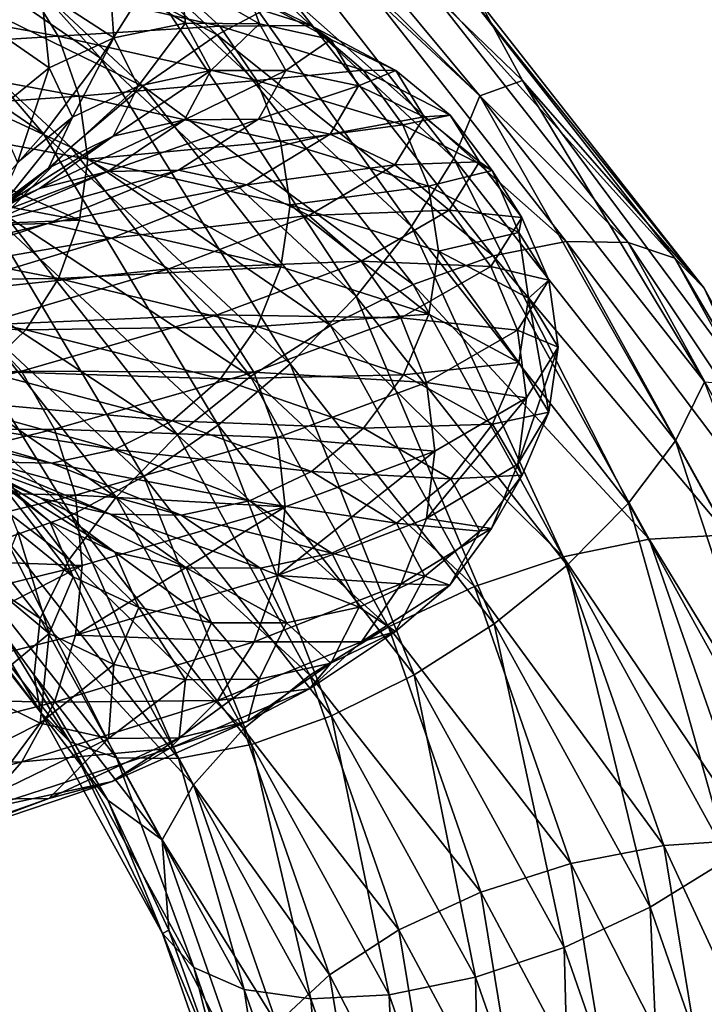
# Model space of a CAD drawing. Header units: metres. Extents: x -80 to 80, y -455 to 95.
# Tile 313 of 656: x 14 to 20, y -190 to -181. Entities that reach past the tile are written whole.
import ezdxf

# ---------------------------------------------------------------- set-up
doc = ezdxf.new("R2010")
doc.units = ezdxf.units.M
doc.layers.add('solid_501010_k_01_01', color=7, linetype='CONTINUOUS')
doc.layers.add('solid_501010_k_01_02', color=7, linetype='CONTINUOUS')

msp = doc.modelspace()

# ---------------------------------------------------------------- linework, layer by layer
at = {"layer": 'solid_501010_k_01_01'}
msp.add_3dface([(20.296017, -183.24472, 625.60498), (20.6991, -184.110626, 626.072205), (21.822929, -186.01799, 624.003845)], dxfattribs=at)
at = {"layer": 'solid_501010_k_01_02'}
for points in [[(12.321862, -179.407349, 632.109253), (14.934543, -181.202026, 631.07312), (12.675396, -178.673996, 631.88446)], [(14.934543, -181.202026, 631.07312), (15.363039, -180.520157, 630.818604), (12.675396, -178.673996, 631.88446)], [(15.889753, -179.283676, 629.815796), (18.304247, -181.535141, 628.51593), (16.193804, -178.99823, 629.023865)], [(18.304247, -181.535141, 628.51593), (18.681108, -181.399338, 627.637573), (16.193804, -178.99823, 629.023865)], [(18.302513, -180.703247, 627.072327), (16.193804, -178.99823, 629.023865), (18.681108, -181.399338, 627.637573)], [(13.864308, -179.028244, 624.993958), (15.971029, -180.992722, 623.859802), (13.290798, -179.565765, 624.684937)], [(16.612659, -180.650772, 624.289551), (15.971029, -180.992722, 623.859802), (13.864308, -179.028244, 624.993958)], [(15.687745, -179.868042, 630.391174), (18.071543, -182.090881, 629.107849), (15.889753, -179.283676, 629.815796)], [(18.071543, -182.090881, 629.107849), (18.304247, -181.535141, 628.51593), (15.889753, -179.283676, 629.815796)], [(11.903282, -180.140244, 632.14093), (14.427208, -181.873947, 631.139954), (12.321862, -179.407349, 632.109253)], [(14.427208, -181.873947, 631.139954), (14.934543, -181.202026, 631.07312), (12.321862, -179.407349, 632.109253)], [(13.290798, -179.565765, 624.684937), (15.310373, -181.448975, 623.597656), (12.73417, -180.188629, 624.560181)], [(15.971029, -180.992722, 623.859802), (15.310373, -181.448975, 623.597656), (13.290798, -179.565765, 624.684937)], [(15.363039, -180.520157, 630.818604), (17.697496, -182.696976, 629.561768), (15.687745, -179.868042, 630.391174)], [(17.697496, -182.696976, 629.561768), (18.071543, -182.090881, 629.107849), (15.687745, -179.868042, 630.391174)], [(13.87058, -182.496811, 631.015259), (14.427208, -181.873947, 631.139954), (11.903282, -180.140244, 632.14093)], [(12.73417, -180.188629, 624.560181), (14.669164, -181.992966, 623.518494), (12.226836, -180.86055, 624.627075)], [(15.310373, -181.448975, 623.597656), (14.669164, -181.992966, 623.518494), (12.73417, -180.188629, 624.560181)], [(17.692675, -180.381592, 625.543762), (19.619755, -182.838394, 624.125305), (17.197901, -180.443024, 624.862)], [(20.036146, -182.978989, 624.846558), (19.619755, -182.838394, 624.125305), (17.692675, -180.381592, 625.543762)], [(18.068167, -180.470062, 626.295105), (20.036146, -182.978989, 624.846558), (17.692675, -180.381592, 625.543762)], [(14.40654, -180.599686, 1136.702271), (15.053284, -181.019516, 1139.234009), (15.014879, -180.477463, 1136.481201)], [(15.014879, -180.477463, 1136.481201), (15.688931, -180.889053, 1139.118652), (15.642618, -180.489609, 1136.261108)], [(15.053284, -181.019516, 1139.234009), (15.688931, -180.889053, 1139.118652), (15.014879, -180.477463, 1136.481201)], [(17.197901, -180.443024, 624.862), (19.071091, -182.831116, 623.483215), (16.612659, -180.650772, 624.289551)], [(19.619755, -182.838394, 624.125305), (19.071091, -182.831116, 623.483215), (17.197901, -180.443024, 624.862)], [(20.296017, -183.24472, 625.60498), (20.036146, -182.978989, 624.846558), (18.068167, -180.470062, 626.295105)], [(18.302513, -180.703247, 627.072327), (20.296017, -183.24472, 625.60498), (18.068167, -180.470062, 626.295105)], [(14.265342, -180.5242, 1130.283813), (14.558215, -181.003967, 1130.076294), (12.37498, -180.604218, 1127.759888)], [(15.565687, -180.520126, 1133.099121), (15.994664, -180.915848, 1132.883423), (14.265342, -180.5242, 1130.283813)], [(14.265342, -180.5242, 1130.283813), (15.994664, -180.915848, 1132.883423), (14.558215, -181.003967, 1130.076294)], [(14.934543, -181.202026, 631.07312), (17.203888, -183.31813, 629.851379), (15.363039, -180.520157, 630.818604)], [(17.203888, -183.31813, 629.851379), (17.697496, -182.696976, 629.561768), (15.363039, -180.520157, 630.818604)], [(15.565687, -180.520126, 1133.099121), (16.802895, -180.911972, 1135.877319), (15.994664, -180.915848, 1132.883423)], [(16.251377, -180.634888, 1136.05542), (16.802895, -180.911972, 1135.877319), (15.565687, -180.520126, 1133.099121)], [(15.642618, -180.489609, 1136.261108), (16.344852, -180.894485, 1139.007446), (16.251377, -180.634888, 1136.05542)], [(15.688931, -180.889053, 1139.118652), (16.344852, -180.894485, 1139.007446), (15.642618, -180.489609, 1136.261108)], [(12.37498, -180.604218, 1127.759888), (14.558215, -181.003967, 1130.076294), (12.534188, -181.133591, 1127.610962)], [(13.855855, -180.857285, 1136.910767), (14.477878, -181.286285, 1139.346191), (14.40654, -180.599686, 1136.702271)], [(14.477878, -181.286285, 1139.346191), (15.053284, -181.019516, 1139.234009), (14.40654, -180.599686, 1136.702271)], [(16.612659, -180.650772, 624.289551), (18.422104, -182.957596, 622.957703), (15.971029, -180.992722, 623.859802)], [(16.251377, -180.634888, 1136.05542), (16.98094, -181.035248, 1138.907104), (16.802895, -180.911972, 1135.877319)], [(16.344852, -180.894485, 1139.007446), (16.98094, -181.035248, 1138.907104), (16.251377, -180.634888, 1136.05542)], [(19.071091, -182.831116, 623.483215), (18.422104, -182.957596, 622.957703), (16.612659, -180.650772, 624.289551)], [(18.302513, -180.703247, 627.072327), (18.681108, -181.399338, 627.637573), (20.296017, -183.24472, 625.60498)], [(14.669164, -181.992966, 623.518494), (14.084739, -182.593002, 623.626831), (12.226836, -180.86055, 624.627075)], [(13.995153, -181.677841, 1139.448853), (14.477878, -181.286285, 1139.346191), (13.855855, -180.857285, 1136.910767)], [(15.994664, -180.915848, 1132.883423), (16.323042, -181.398483, 1132.727661), (14.558215, -181.003967, 1130.076294)], [(15.053284, -181.019516, 1139.234009), (15.268878, -181.449951, 1141.837769), (15.688931, -180.889053, 1139.118652)], [(15.268878, -181.449951, 1141.837769), (15.91363, -181.311646, 1141.831421), (15.688931, -180.889053, 1139.118652)], [(15.688931, -180.889053, 1139.118652), (15.91363, -181.311646, 1141.831421), (16.344852, -180.894485, 1139.007446)], [(15.91363, -181.311646, 1141.831421), (16.578943, -181.310837, 1141.832397), (16.344852, -180.894485, 1139.007446)], [(16.802895, -180.911972, 1135.877319), (17.265968, -181.308441, 1135.73645), (15.994664, -180.915848, 1132.883423)], [(15.994664, -180.915848, 1132.883423), (17.265968, -181.308441, 1135.73645), (16.323042, -181.398483, 1132.727661)], [(16.344852, -180.894485, 1139.007446), (16.578943, -181.310837, 1141.832397), (16.98094, -181.035248, 1138.907104)], [(16.802895, -180.911972, 1135.877319), (17.557217, -181.310547, 1138.824097), (17.265968, -181.308441, 1135.73645)], [(16.98094, -181.035248, 1138.907104), (17.557217, -181.310547, 1138.824097), (16.802895, -180.911972, 1135.877319)], [(14.558215, -181.003967, 1130.076294), (14.745511, -181.537689, 1129.955688), (12.534188, -181.133591, 1127.610962)], [(14.558215, -181.003967, 1130.076294), (16.323042, -181.398483, 1132.727661), (14.745511, -181.537689, 1129.955688)], [(15.971029, -180.992722, 623.859802), (17.710588, -183.210449, 622.579407), (15.310373, -181.448975, 623.597656)], [(18.422104, -182.957596, 622.957703), (17.710588, -183.210449, 622.579407), (15.971029, -180.992722, 623.859802)], [(14.477878, -181.286285, 1139.346191), (14.685231, -181.725586, 1141.851074), (15.053284, -181.019516, 1139.234009)], [(14.685231, -181.725586, 1141.851074), (15.268878, -181.449951, 1141.837769), (15.053284, -181.019516, 1139.234009)], [(16.578943, -181.310837, 1141.832397), (17.224144, -181.44754, 1141.840454), (16.98094, -181.035248, 1138.907104)], [(16.98094, -181.035248, 1138.907104), (17.224144, -181.44754, 1141.840454), (17.557217, -181.310547, 1138.824097)], [(12.534188, -181.133591, 1127.610962), (14.745511, -181.537689, 1129.955688), (12.600141, -181.686264, 1127.587524)], [(14.427208, -181.873947, 631.139954), (16.619463, -183.918182, 629.959717), (14.934543, -181.202026, 631.07312)], [(16.619463, -183.918182, 629.959717), (17.203888, -183.31813, 629.851379), (14.934543, -181.202026, 631.07312)], [(13.995153, -181.677841, 1139.448853), (14.195594, -182.126404, 1141.870361), (14.477878, -181.286285, 1139.346191)], [(14.195594, -182.126404, 1141.870361), (14.685231, -181.725586, 1141.851074), (14.477878, -181.286285, 1139.346191)], [(15.045817, -181.895248, 1144.440186), (15.68115, -181.74971, 1144.542847), (15.91363, -181.311646, 1141.831421)], [(15.268878, -181.449951, 1141.837769), (15.045817, -181.895248, 1144.440186), (15.91363, -181.311646, 1141.831421)], [(15.68115, -181.74971, 1144.542847), (16.336744, -181.743286, 1144.655884), (16.578943, -181.310837, 1141.832397)], [(15.91363, -181.311646, 1141.831421), (15.68115, -181.74971, 1144.542847), (16.578943, -181.310837, 1141.832397)], [(17.265968, -181.308441, 1135.73645), (17.620445, -181.794617, 1135.637695), (16.323042, -181.398483, 1132.727661)], [(16.578943, -181.310837, 1141.832397), (16.336744, -181.743286, 1144.655884), (17.224144, -181.44754, 1141.840454)], [(17.224144, -181.44754, 1141.840454), (17.808672, -181.721603, 1141.855469), (17.557217, -181.310547, 1138.824097)], [(17.265968, -181.308441, 1135.73645), (18.041077, -181.708298, 1138.762817), (17.620445, -181.794617, 1135.637695)], [(17.557217, -181.310547, 1138.824097), (18.041077, -181.708298, 1138.762817), (17.265968, -181.308441, 1135.73645)], [(17.557217, -181.310547, 1138.824097), (17.808672, -181.721603, 1141.855469), (18.041077, -181.708298, 1138.762817)], [(15.310373, -181.448975, 623.597656), (16.977974, -183.574966, 622.370239), (14.669164, -181.992966, 623.518494)], [(16.323042, -181.398483, 1132.727661), (16.533043, -181.937424, 1132.639526), (14.745511, -181.537689, 1129.955688)], [(17.710588, -183.210449, 622.579407), (16.977974, -183.574966, 622.370239), (15.310373, -181.448975, 623.597656)], [(16.323042, -181.398483, 1132.727661), (17.620445, -181.794617, 1135.637695), (16.533043, -181.937424, 1132.639526)], [(16.336744, -181.743286, 1144.655884), (16.972519, -181.876587, 1144.772461), (17.224144, -181.44754, 1141.840454)], [(17.224144, -181.44754, 1141.840454), (16.972519, -181.876587, 1144.772461), (17.808672, -181.721603, 1141.855469)], [(18.304247, -181.535141, 628.51593), (20.297937, -184.076859, 627.048462), (18.681108, -181.399338, 627.637573)], [(20.297937, -184.076859, 627.048462), (20.6991, -184.110626, 626.072205), (18.681108, -181.399338, 627.637573)], [(20.296017, -183.24472, 625.60498), (18.681108, -181.399338, 627.637573), (20.6991, -184.110626, 626.072205)], [(14.470696, -182.179169, 1144.354492), (15.045817, -181.895248, 1144.440186), (15.268878, -181.449951, 1141.837769)], [(14.685231, -181.725586, 1141.851074), (14.470696, -182.179169, 1144.354492), (15.268878, -181.449951, 1141.837769)], [(18.071543, -182.090881, 629.107849), (20.039888, -184.600281, 627.659058), (18.304247, -181.535141, 628.51593)], [(20.039888, -184.600281, 627.659058), (20.297937, -184.076859, 627.048462), (18.304247, -181.535141, 628.51593)], [(14.745511, -181.537689, 1129.955688), (14.822438, -182.097076, 1129.946411), (12.600141, -181.686264, 1127.587524)], [(14.745511, -181.537689, 1129.955688), (16.533043, -181.937424, 1132.639526), (14.822438, -182.097076, 1129.946411)], [(12.600141, -181.686264, 1127.587524), (14.746924, -182.640656, 1130.011841), (12.535389, -182.222824, 1127.669312)], [(12.600141, -181.686264, 1127.587524), (14.822438, -182.097076, 1129.946411), (14.746924, -182.640656, 1130.011841)], [(18.041077, -181.708298, 1138.762817), (18.411469, -182.198593, 1138.724609), (17.620445, -181.794617, 1135.637695)], [(17.808672, -181.721603, 1141.855469), (18.299463, -182.12114, 1141.875977), (18.041077, -181.708298, 1138.762817)], [(18.041077, -181.708298, 1138.762817), (18.299463, -182.12114, 1141.875977), (18.411469, -182.198593, 1138.724609)], [(13.988213, -182.588791, 1144.290283), (14.470696, -182.179169, 1144.354492), (14.685231, -181.725586, 1141.851074)], [(14.195594, -182.126404, 1141.870361), (13.988213, -182.588791, 1144.290283), (14.685231, -181.725586, 1141.851074)], [(14.39164, -182.35881, 1146.967163), (14.99935, -182.206863, 1147.175659), (15.68115, -181.74971, 1144.542847)], [(15.045817, -181.895248, 1144.440186), (14.39164, -182.35881, 1146.967163), (15.68115, -181.74971, 1144.542847)], [(14.99935, -182.206863, 1147.175659), (15.626439, -182.195648, 1147.397705), (16.336744, -181.743286, 1144.655884)], [(15.68115, -181.74971, 1144.542847), (14.99935, -182.206863, 1147.175659), (16.336744, -181.743286, 1144.655884)], [(16.336744, -181.743286, 1144.655884), (15.626439, -182.195648, 1147.397705), (16.972519, -181.876587, 1144.772461)], [(17.620445, -181.794617, 1135.637695), (17.847137, -182.339523, 1135.585571), (16.533043, -181.937424, 1132.639526)], [(16.972519, -181.876587, 1144.772461), (17.548508, -182.149948, 1144.885376), (17.808672, -181.721603, 1141.855469)], [(17.808672, -181.721603, 1141.855469), (17.548508, -182.149948, 1144.885376), (18.299463, -182.12114, 1141.875977)], [(17.620445, -181.794617, 1135.637695), (18.411469, -182.198593, 1138.724609), (17.847137, -182.339523, 1135.585571)], [(13.87058, -182.496811, 631.015259), (15.978253, -184.462158, 629.880554), (14.427208, -181.873947, 631.139954)], [(15.978253, -184.462158, 629.880554), (16.619463, -183.918182, 629.959717), (14.427208, -181.873947, 631.139954)], [(15.626439, -182.195648, 1147.397705), (16.23457, -182.326233, 1147.619507), (16.972519, -181.876587, 1144.772461)], [(16.972519, -181.876587, 1144.772461), (16.23457, -182.326233, 1147.619507), (17.548508, -182.149948, 1144.885376)], [(13.841525, -182.650223, 1146.785278), (14.39164, -182.35881, 1146.967163), (15.045817, -181.895248, 1144.440186)], [(14.470696, -182.179169, 1144.354492), (13.841525, -182.650223, 1146.785278), (15.045817, -181.895248, 1144.440186)], [(16.533043, -181.937424, 1132.639526), (16.617138, -182.50444, 1132.64563), (14.822438, -182.097076, 1129.946411)], [(16.533043, -181.937424, 1132.639526), (17.847137, -182.339523, 1135.585571), (16.617138, -182.50444, 1132.64563)], [(14.669164, -181.992966, 623.518494), (16.266924, -184.029907, 622.342407), (14.084739, -182.593002, 623.626831)], [(16.977974, -183.574966, 622.370239), (16.266924, -184.029907, 622.342407), (14.669164, -181.992966, 623.518494)], [(14.822438, -182.097076, 1129.946411), (16.534626, -183.056122, 1132.693604), (14.746924, -182.640656, 1130.011841)], [(14.822438, -182.097076, 1129.946411), (16.617138, -182.50444, 1132.64563), (16.534626, -183.056122, 1132.693604)], [(17.548508, -182.149948, 1144.885376), (18.032129, -182.551758, 1144.987793), (18.299463, -182.12114, 1141.875977)], [(17.697496, -182.696976, 629.561768), (19.625101, -185.154449, 628.143005), (18.071543, -182.090881, 629.107849)], [(18.299463, -182.12114, 1141.875977), (18.032129, -182.551758, 1144.987793), (18.675159, -182.616028, 1141.900024)], [(19.625101, -185.154449, 628.143005), (20.039888, -184.600281, 627.659058), (18.071543, -182.090881, 629.107849)], [(18.299463, -182.12114, 1141.875977), (18.675159, -182.616028, 1141.900024), (18.411469, -182.198593, 1138.724609)], [(12.535389, -182.222824, 1127.669312), (14.746924, -182.640656, 1130.011841), (12.377242, -182.733261, 1127.874146)], [(13.32422, -182.843109, 1149.346924), (13.886855, -182.685745, 1149.655273), (14.99935, -182.206863, 1147.175659)], [(14.39164, -182.35881, 1146.967163), (13.32422, -182.843109, 1149.346924), (14.99935, -182.206863, 1147.175659)], [(13.380018, -183.067932, 1146.639893), (13.841525, -182.650223, 1146.785278), (14.470696, -182.179169, 1144.354492)], [(13.988213, -182.588791, 1144.290283), (13.380018, -183.067932, 1146.639893), (14.470696, -182.179169, 1144.354492)], [(13.886855, -182.685745, 1149.655273), (14.467434, -182.670624, 1149.979736), (15.626439, -182.195648, 1147.397705)], [(14.99935, -182.206863, 1147.175659), (13.886855, -182.685745, 1149.655273), (15.626439, -182.195648, 1147.397705)], [(15.626439, -182.195648, 1147.397705), (14.467434, -182.670624, 1149.979736), (16.23457, -182.326233, 1147.619507)], [(16.23457, -182.326233, 1147.619507), (16.785515, -182.599472, 1147.827515), (17.548508, -182.149948, 1144.885376)], [(17.548508, -182.149948, 1144.885376), (16.785515, -182.599472, 1147.827515), (18.032129, -182.551758, 1144.987793)], [(18.411469, -182.198593, 1138.724609), (18.648338, -182.750076, 1138.710693), (17.847137, -182.339523, 1135.585571)], [(18.411469, -182.198593, 1138.724609), (18.675159, -182.616028, 1141.900024), (18.648338, -182.750076, 1138.710693)], [(12.814906, -183.141052, 1149.074463), (13.32422, -182.843109, 1149.346924), (14.39164, -182.35881, 1146.967163)], [(13.841525, -182.650223, 1146.785278), (12.814906, -183.141052, 1149.074463), (14.39164, -182.35881, 1146.967163)], [(14.467434, -182.670624, 1149.979736), (15.030459, -182.799271, 1150.300781), (16.23457, -182.326233, 1147.619507)], [(16.23457, -182.326233, 1147.619507), (15.030459, -182.799271, 1150.300781), (16.785515, -182.599472, 1147.827515)], [(17.847137, -182.339523, 1135.585571), (17.934694, -182.914871, 1135.6073), (16.617138, -182.50444, 1132.64563)], [(17.847137, -182.339523, 1135.585571), (18.648338, -182.750076, 1138.710693), (17.934694, -182.914871, 1135.6073)], [(13.297071, -183.034317, 630.706177), (15.317597, -184.918427, 629.618408), (13.87058, -182.496811, 631.015259)], [(15.317597, -184.918427, 629.618408), (15.978253, -184.462158, 629.880554), (13.87058, -182.496811, 631.015259)], [(16.617138, -182.50444, 1132.64563), (17.848848, -183.475494, 1135.637451), (16.534626, -183.056122, 1132.693604)], [(16.617138, -182.50444, 1132.64563), (17.934694, -182.914871, 1135.6073), (17.848848, -183.475494, 1135.637451)], [(16.785515, -182.599472, 1147.827515), (17.24811, -183.003952, 1148.009399), (18.032129, -182.551758, 1144.987793)], [(18.032129, -182.551758, 1144.987793), (17.24811, -183.003952, 1148.009399), (18.402338, -183.051605, 1145.074097)], [(18.032129, -182.551758, 1144.987793), (18.402338, -183.051605, 1145.074097), (18.675159, -182.616028, 1141.900024)], [(12.376231, -183.187958, 1151.910889), (12.893654, -183.169907, 1152.328735), (14.467434, -182.670624, 1149.979736)], [(13.886855, -182.685745, 1149.655273), (12.376231, -183.187958, 1151.910889), (14.467434, -182.670624, 1149.979736)], [(14.746924, -182.640656, 1130.011841), (14.560876, -183.159515, 1130.186279), (12.377242, -182.733261, 1127.874146)], [(14.467434, -182.670624, 1149.979736), (12.893654, -183.169907, 1152.328735), (15.030459, -182.799271, 1150.300781)], [(14.084739, -182.593002, 623.626831), (15.618843, -184.548798, 622.49762), (13.591131, -183.214157, 623.916443)], [(16.266924, -184.029907, 622.342407), (15.618843, -184.548798, 622.49762), (14.084739, -182.593002, 623.626831)], [(14.746924, -182.640656, 1130.011841), (16.534626, -183.056122, 1132.693604), (14.560876, -183.159515, 1130.186279)], [(15.030459, -182.799271, 1150.300781), (15.540543, -183.072952, 1150.598145), (16.785515, -182.599472, 1147.827515)], [(16.785515, -182.599472, 1147.827515), (15.540543, -183.072952, 1150.598145), (17.24811, -183.003952, 1148.009399)], [(18.675159, -182.616028, 1141.900024), (18.402338, -183.051605, 1145.074097), (18.915421, -183.174515, 1141.925415)], [(18.675159, -182.616028, 1141.900024), (18.915421, -183.174515, 1141.925415), (18.648338, -182.750076, 1138.710693)], [(12.377242, -182.733261, 1127.874146), (14.560876, -183.159515, 1130.186279), (12.129202, -183.181244, 1128.176147)], [(17.203888, -183.31813, 629.851379), (19.07773, -185.707062, 628.472107), (17.697496, -182.696976, 629.561768)], [(19.07773, -185.707062, 628.472107), (19.625101, -185.154449, 628.143005), (17.697496, -182.696976, 629.561768)], [(18.648338, -182.750076, 1138.710693), (18.735987, -183.334366, 1138.748413), (17.934694, -182.914871, 1135.6073)], [(18.648338, -182.750076, 1138.710693), (18.915421, -183.174515, 1141.925415), (18.735987, -183.334366, 1138.748413)], [(12.893654, -183.169907, 1152.328735), (13.395433, -183.297379, 1152.739868), (15.030459, -182.799271, 1150.300781)], [(15.030459, -182.799271, 1150.300781), (13.395433, -183.297379, 1152.739868), (15.540543, -183.072952, 1150.598145)], [(19.071091, -182.831116, 623.483215), (20.50585, -185.437012, 621.978699), (18.422104, -182.957596, 622.957703)], [(21.095791, -185.519257, 622.577515), (20.50585, -185.437012, 621.978699), (19.071091, -182.831116, 623.483215)], [(19.619755, -182.838394, 624.125305), (21.095791, -185.519257, 622.577515), (19.071091, -182.831116, 623.483215)], [(21.543507, -185.716751, 623.26593), (21.095791, -185.519257, 622.577515), (19.619755, -182.838394, 624.125305)], [(20.036146, -182.978989, 624.846558), (21.543507, -185.716751, 623.26593), (19.619755, -182.838394, 624.125305)], [(17.934694, -182.914871, 1135.6073), (18.650126, -183.904373, 1138.760376), (17.848848, -183.475494, 1135.637451)], [(17.934694, -182.914871, 1135.6073), (18.735987, -183.334366, 1138.748413), (18.650126, -183.904373, 1138.760376)], [(15.540543, -183.072952, 1150.598145), (15.968826, -183.480408, 1150.854858), (17.24811, -183.003952, 1148.009399)], [(17.24811, -183.003952, 1148.009399), (15.968826, -183.480408, 1150.854858), (17.602221, -183.508987, 1148.156128)], [(17.24811, -183.003952, 1148.009399), (17.602221, -183.508987, 1148.156128), (18.402338, -183.051605, 1145.074097)], [(18.422104, -182.957596, 622.957703), (19.808039, -185.474808, 621.504395), (17.710588, -183.210449, 622.579407)], [(20.50585, -185.437012, 621.978699), (19.808039, -185.474808, 621.504395), (18.422104, -182.957596, 622.957703)], [(21.822929, -186.01799, 624.003845), (21.543507, -185.716751, 623.26593), (20.036146, -182.978989, 624.846558)], [(20.296017, -183.24472, 625.60498), (21.822929, -186.01799, 624.003845), (20.036146, -182.978989, 624.846558)], [(12.740076, -183.4552, 630.230835), (14.675967, -185.260376, 629.18866), (13.297071, -183.034317, 630.706177)], [(14.675967, -185.260376, 629.18866), (15.317597, -184.918427, 629.618408), (13.297071, -183.034317, 630.706177)], [(13.395433, -183.297379, 1152.739868), (13.850029, -183.572021, 1153.11853), (15.540543, -183.072952, 1150.598145)], [(15.540543, -183.072952, 1150.598145), (13.850029, -183.572021, 1153.11853), (15.968826, -183.480408, 1150.854858)], [(16.534626, -183.056122, 1132.693604), (16.326025, -183.584366, 1132.833374), (14.560876, -183.159515, 1130.186279)], [(16.534626, -183.056122, 1132.693604), (17.848848, -183.475494, 1135.637451), (16.326025, -183.584366, 1132.833374)], [(18.402338, -183.051605, 1145.074097), (17.602221, -183.508987, 1148.156128), (18.63909, -183.617325, 1145.138794)], [(18.402338, -183.051605, 1145.074097), (18.63909, -183.617325, 1145.138794), (18.915421, -183.174515, 1141.925415)], [(12.129202, -183.181244, 1128.176147), (14.269076, -183.616043, 1130.441528), (11.804747, -183.538254, 1128.55957)], [(14.560876, -183.159515, 1130.186279), (14.269076, -183.616043, 1130.441528), (12.129202, -183.181244, 1128.176147)], [(14.560876, -183.159515, 1130.186279), (16.326025, -183.584366, 1132.833374), (14.269076, -183.616043, 1130.441528)], [(18.915421, -183.174515, 1141.925415), (18.63909, -183.617325, 1145.138794), (18.999855, -183.767609, 1141.975098)], [(18.915421, -183.174515, 1141.925415), (18.999855, -183.767609, 1141.975098), (18.735987, -183.334366, 1138.748413)], [(13.591131, -183.214157, 623.916443), (15.071472, -185.10141, 622.826782), (13.217084, -183.820251, 624.370361)], [(15.618843, -184.548798, 622.49762), (15.071472, -185.10141, 622.826782), (13.591131, -183.214157, 623.916443)], [(17.710588, -183.210449, 622.579407), (19.042994, -185.630447, 621.18219), (16.977974, -183.574966, 622.370239)], [(19.808039, -185.474808, 621.504395), (19.042994, -185.630447, 621.18219), (17.710588, -183.210449, 622.579407)], [(16.619463, -183.918182, 629.959717), (18.429649, -186.225952, 628.627319), (17.203888, -183.31813, 629.851379)], [(18.429649, -186.225952, 628.627319), (19.07773, -185.707062, 628.472107), (17.203888, -183.31813, 629.851379)], [(18.735987, -183.334366, 1138.748413), (18.917234, -184.347656, 1141.973022), (18.650126, -183.904373, 1138.760376)], [(18.735987, -183.334366, 1138.748413), (18.999855, -183.767609, 1141.975098), (18.917234, -184.347656, 1141.973022)], [(14.090725, -185.468109, 628.616211), (14.675967, -185.260376, 629.18866), (12.740076, -183.4552, 630.230835)], [(14.269076, -183.616043, 1130.441528), (13.88738, -183.98114, 1130.764038), (11.804747, -183.538254, 1128.55957)], [(13.850029, -183.572021, 1153.11853), (14.231724, -183.982635, 1153.442993), (15.968826, -183.480408, 1150.854858)], [(15.968826, -183.480408, 1150.854858), (14.231724, -183.982635, 1153.442993), (16.296673, -183.990662, 1151.058228)], [(15.968826, -183.480408, 1150.854858), (16.296673, -183.990662, 1151.058228), (17.602221, -183.508987, 1148.156128)], [(17.602221, -183.508987, 1148.156128), (16.296673, -183.990662, 1151.058228), (17.82868, -184.08194, 1148.258789)], [(17.848848, -183.475494, 1135.637451), (17.623667, -184.013794, 1135.739136), (16.326025, -183.584366, 1132.833374)], [(17.602221, -183.508987, 1148.156128), (17.82868, -184.08194, 1148.258789), (18.63909, -183.617325, 1145.138794)], [(17.848848, -183.475494, 1135.637451), (18.650126, -183.904373, 1138.760376), (17.623667, -184.013794, 1135.739136)], [(13.850029, -183.572021, 1153.11853), (11.762053, -184.097107, 1155.316895), (14.231724, -183.982635, 1153.442993)], [(14.269076, -183.616043, 1130.441528), (15.998852, -184.050278, 1133.034912), (13.88738, -183.98114, 1130.764038)], [(16.326025, -183.584366, 1132.833374), (15.998852, -184.050278, 1133.034912), (14.269076, -183.616043, 1130.441528)], [(16.326025, -183.584366, 1132.833374), (17.623667, -184.013794, 1135.739136), (15.998852, -184.050278, 1133.034912)], [(16.977974, -183.574966, 622.370239), (18.255262, -185.894852, 621.030823), (16.266924, -184.029907, 622.342407)], [(19.042994, -185.630447, 621.18219), (18.255262, -185.894852, 621.030823), (16.977974, -183.574966, 622.370239)], [(18.63909, -183.617325, 1145.138794), (17.82868, -184.08194, 1148.258789), (18.718456, -184.219254, 1145.199219)], [(18.63909, -183.617325, 1145.138794), (18.718456, -184.219254, 1145.199219), (18.999855, -183.767609, 1141.975098)], [(18.999855, -183.767609, 1141.975098), (18.640875, -184.809311, 1145.18396), (18.917234, -184.347656, 1141.973022)], [(18.999855, -183.767609, 1141.975098), (18.718456, -184.219254, 1145.199219), (18.640875, -184.809311, 1145.18396)], [(13.217084, -183.820251, 624.370361), (14.656684, -185.655579, 623.31073), (12.984381, -184.376007, 624.96228)], [(15.071472, -185.10141, 622.826782), (14.656684, -185.655579, 623.31073), (13.217084, -183.820251, 624.370361)], [(11.762053, -184.097107, 1155.316895), (12.086205, -184.510941, 1155.700195), (14.231724, -183.982635, 1153.442993)], [(14.231724, -183.982635, 1153.442993), (12.086205, -184.510941, 1155.700195), (14.523908, -184.497986, 1153.697876)], [(13.88738, -183.98114, 1130.764038), (15.570884, -184.424133, 1133.287964), (13.432398, -184.226715, 1131.140015)], [(15.998852, -184.050278, 1133.034912), (15.570884, -184.424133, 1133.287964), (13.88738, -183.98114, 1130.764038)], [(14.231724, -183.982635, 1153.442993), (14.523908, -184.497986, 1153.697876), (16.296673, -183.990662, 1151.058228)], [(15.978253, -184.462158, 629.880554), (17.718599, -186.680893, 628.599548), (16.619463, -183.918182, 629.959717)], [(17.718599, -186.680893, 628.599548), (18.429649, -186.225952, 628.627319), (16.619463, -183.918182, 629.959717)], [(18.650126, -183.904373, 1138.760376), (18.414833, -184.453094, 1138.821777), (17.623667, -184.013794, 1135.739136)], [(18.650126, -183.904373, 1138.760376), (18.917234, -184.347656, 1141.973022), (18.414833, -184.453094, 1138.821777)], [(16.296673, -183.990662, 1151.058228), (14.523908, -184.497986, 1153.697876), (16.506336, -184.570663, 1151.196655)], [(15.998852, -184.050278, 1133.034912), (17.270489, -184.489624, 1135.881958), (15.570884, -184.424133, 1133.287964)], [(16.266924, -184.029907, 622.342407), (17.490719, -186.25264, 621.059143), (15.618843, -184.548798, 622.49762)], [(17.623667, -184.013794, 1135.739136), (17.270489, -184.489624, 1135.881958), (15.998852, -184.050278, 1133.034912)], [(18.255262, -185.894852, 621.030823), (17.490719, -186.25264, 621.059143), (16.266924, -184.029907, 622.342407)], [(16.296673, -183.990662, 1151.058228), (16.506336, -184.570663, 1151.196655), (17.82868, -184.08194, 1148.258789)], [(17.623667, -184.013794, 1135.739136), (18.414833, -184.453094, 1138.821777), (17.270489, -184.489624, 1135.881958)], [(17.82868, -184.08194, 1148.258789), (16.506336, -184.570663, 1151.196655), (17.902828, -184.691833, 1148.324585)], [(17.82868, -184.08194, 1148.258789), (17.902828, -184.691833, 1148.324585), (18.718456, -184.219254, 1145.199219)], [(20.039888, -184.600281, 627.659058), (21.547531, -187.338562, 626.078064), (20.297937, -184.076859, 627.048462)], [(13.432398, -184.226715, 1131.140015), (15.060746, -184.677307, 1133.581299), (12.929781, -184.341568, 1131.548706)], [(15.570884, -184.424133, 1133.287964), (15.060746, -184.677307, 1133.581299), (13.432398, -184.226715, 1131.140015)], [(18.718456, -184.219254, 1145.199219), (17.830387, -185.292221, 1148.301514), (18.640875, -184.809311, 1145.18396)], [(18.718456, -184.219254, 1145.199219), (17.902828, -184.691833, 1148.324585), (17.830387, -185.292221, 1148.301514)], [(14.4972, -184.79834, 1133.899292), (13.915682, -184.787186, 1134.22229), (12.411136, -184.325775, 1131.96521)], [(12.929781, -184.341568, 1131.548706), (14.4972, -184.79834, 1133.899292), (12.411136, -184.325775, 1131.96521)], [(14.412982, -185.113312, 1136.908691), (13.861465, -184.839035, 1137.092773), (12.840837, -184.368835, 1134.804199)], [(13.351745, -184.643906, 1134.53064), (14.412982, -185.113312, 1136.908691), (12.840837, -184.368835, 1134.804199)], [(15.060746, -184.677307, 1133.581299), (14.4972, -184.79834, 1133.899292), (12.929781, -184.341568, 1131.548706)], [(12.984381, -184.376007, 624.96228), (14.398634, -186.179001, 623.921326), (13.577977, -185.627487, 625.196472)], [(14.656684, -185.655579, 623.31073), (14.398634, -186.179001, 623.921326), (12.984381, -184.376007, 624.96228)], [(18.917234, -184.347656, 1141.973022), (18.678574, -184.906891, 1141.99292), (18.414833, -184.453094, 1138.821777)], [(18.917234, -184.347656, 1141.973022), (18.640875, -184.809311, 1145.18396), (18.678574, -184.906891, 1141.99292)], [(12.086205, -184.510941, 1155.700195), (12.334341, -185.031097, 1155.999756), (14.523908, -184.497986, 1153.697876)], [(14.523908, -184.497986, 1153.697876), (12.334341, -185.031097, 1155.999756), (14.710762, -185.084625, 1153.86853)], [(14.483739, -185.317657, 1139.52002), (13.999877, -184.919907, 1139.588623), (13.398392, -184.442841, 1137.240845)], [(13.861465, -184.839035, 1137.092773), (14.483739, -185.317657, 1139.52002), (13.398392, -184.442841, 1137.240845)], [(14.523908, -184.497986, 1153.697876), (14.710762, -185.084625, 1153.86853), (16.506336, -184.570663, 1151.196655)], [(15.570884, -184.424133, 1133.287964), (16.808504, -184.872604, 1136.058472), (15.060746, -184.677307, 1133.581299)], [(15.317597, -184.918427, 629.618408), (16.985985, -187.04541, 628.390381), (15.978253, -184.462158, 629.880554)], [(17.270489, -184.489624, 1135.881958), (16.808504, -184.872604, 1136.058472), (15.570884, -184.424133, 1133.287964)], [(16.985985, -187.04541, 628.390381), (17.718599, -186.680893, 628.599548), (15.978253, -184.462158, 629.880554)], [(17.270489, -184.489624, 1135.881958), (18.045801, -184.939102, 1138.9021), (16.808504, -184.872604, 1136.058472)], [(18.414833, -184.453094, 1138.821777), (18.045801, -184.939102, 1138.9021), (17.270489, -184.489624, 1135.881958)], [(18.414833, -184.453094, 1138.821777), (18.678574, -184.906891, 1141.99292), (18.045801, -184.939102, 1138.9021)], [(16.506336, -184.570663, 1151.196655), (14.710762, -185.084625, 1153.86853), (16.573725, -185.188477, 1151.269897)], [(15.618843, -184.548798, 622.49762), (16.793882, -186.682983, 621.265503), (15.071472, -185.10141, 622.826782)], [(17.490719, -186.25264, 621.059143), (16.793882, -186.682983, 621.265503), (15.618843, -184.548798, 622.49762)], [(16.506336, -184.570663, 1151.196655), (16.573725, -185.188477, 1151.269897), (17.902828, -184.691833, 1148.324585)], [(15.021742, -185.253952, 1136.699585), (14.412982, -185.113312, 1136.908691), (13.351745, -184.643906, 1134.53064)], [(13.915682, -184.787186, 1134.22229), (15.021742, -185.253952, 1136.699585), (13.351745, -184.643906, 1134.53064)], [(15.060746, -184.677307, 1133.581299), (16.25782, -185.133514, 1136.261108), (14.4972, -184.79834, 1133.899292)], [(16.808504, -184.872604, 1136.058472), (16.25782, -185.133514, 1136.261108), (15.060746, -184.677307, 1133.581299)], [(19.625101, -185.154449, 628.143005), (21.10154, -187.836044, 626.594727), (20.039888, -184.600281, 627.659058)], [(21.10154, -187.836044, 626.594727), (21.547531, -187.338562, 626.078064), (20.039888, -184.600281, 627.659058)], [(17.902828, -184.691833, 1148.324585), (16.507917, -185.798187, 1151.236694), (17.830387, -185.292221, 1148.301514)], [(17.902828, -184.691833, 1148.324585), (16.573725, -185.188477, 1151.269897), (16.507917, -185.798187, 1151.236694)], [(15.060015, -185.591675, 1139.43103), (14.483739, -185.317657, 1139.52002), (13.861465, -184.839035, 1137.092773)], [(14.412982, -185.113312, 1136.908691), (15.060015, -185.591675, 1139.43103), (13.861465, -184.839035, 1137.092773)], [(15.649481, -185.260696, 1136.479248), (15.021742, -185.253952, 1136.699585), (13.915682, -184.787186, 1134.22229)], [(14.4972, -184.79834, 1133.899292), (15.649481, -185.260696, 1136.479248), (13.915682, -184.787186, 1134.22229)], [(16.25782, -185.133514, 1136.261108), (15.649481, -185.260696, 1136.479248), (14.4972, -184.79834, 1133.899292)], [(18.640875, -184.809311, 1145.18396), (17.830387, -185.292221, 1148.301514), (18.405701, -185.378799, 1145.162231)], [(18.640875, -184.809311, 1145.18396), (18.405701, -185.378799, 1145.162231), (18.678574, -184.906891, 1141.99292)], [(14.691176, -185.807999, 1142.016357), (14.200385, -185.408157, 1142.003174), (13.999877, -184.919907, 1139.588623)], [(14.483739, -185.317657, 1139.52002), (14.691176, -185.807999, 1142.016357), (13.999877, -184.919907, 1139.588623)], [(14.675967, -185.260376, 629.18866), (16.274467, -187.298264, 628.012024), (15.317597, -184.918427, 629.618408)], [(16.274467, -187.298264, 628.012024), (16.985985, -187.04541, 628.390381), (15.317597, -184.918427, 629.618408)], [(16.808504, -184.872604, 1136.058472), (17.563078, -185.331253, 1138.997559), (16.25782, -185.133514, 1136.261108)], [(18.045801, -184.939102, 1138.9021), (17.563078, -185.331253, 1138.997559), (16.808504, -184.872604, 1136.058472)], [(18.045801, -184.939102, 1138.9021), (18.304255, -185.402985, 1142.008911), (17.563078, -185.331253, 1138.997559)], [(18.678574, -184.906891, 1141.99292), (18.304255, -185.402985, 1142.008911), (18.045801, -184.939102, 1138.9021)], [(18.678574, -184.906891, 1141.99292), (18.405701, -185.378799, 1145.162231), (18.304255, -185.402985, 1142.008911)], [(12.334341, -185.031097, 1155.999756), (12.493026, -185.623749, 1156.198242), (14.710762, -185.084625, 1153.86853)], [(14.710762, -185.084625, 1153.86853), (12.493026, -185.623749, 1156.198242), (14.769754, -185.709824, 1153.948975)], [(15.696103, -185.730133, 1139.327393), (15.060015, -185.591675, 1139.43103), (14.412982, -185.113312, 1136.908691)], [(15.021742, -185.253952, 1136.699585), (15.696103, -185.730133, 1139.327393), (14.412982, -185.113312, 1136.908691)], [(15.071472, -185.10141, 622.826782), (16.20533, -187.160797, 621.637817), (14.656684, -185.655579, 623.31073)], [(14.710762, -185.084625, 1153.86853), (14.769754, -185.709824, 1153.948975), (16.573725, -185.188477, 1151.269897)], [(16.793882, -186.682983, 621.265503), (16.20533, -187.160797, 621.637817), (15.071472, -185.10141, 622.826782)], [(12.986113, -185.207886, 626.405884), (14.400556, -187.011139, 625.364807), (13.220459, -185.441086, 627.183105)], [(13.577977, -185.627487, 625.196472), (14.400556, -187.011139, 625.364807), (12.986113, -185.207886, 626.405884)], [(16.573725, -185.188477, 1151.269897), (14.712172, -186.32782, 1153.905762), (16.507917, -185.798187, 1151.236694)], [(16.573725, -185.188477, 1151.269897), (14.769754, -185.709824, 1153.948975), (14.712172, -186.32782, 1153.905762)], [(16.25782, -185.133514, 1136.261108), (16.987671, -185.599823, 1139.104004), (15.649481, -185.260696, 1136.479248)], [(17.563078, -185.331253, 1138.997559), (16.987671, -185.599823, 1139.104004), (16.25782, -185.133514, 1136.261108)], [(19.07773, -185.707062, 628.472107), (20.512987, -188.313858, 626.967102), (19.625101, -185.154449, 628.143005)], [(20.512987, -188.313858, 626.967102), (21.10154, -187.836044, 626.594727), (19.625101, -185.154449, 628.143005)], [(14.090725, -185.468109, 628.616211), (15.625482, -187.424744, 627.486511), (14.675967, -185.260376, 629.18866)], [(15.625482, -187.424744, 627.486511), (16.274467, -187.298264, 628.012024), (14.675967, -185.260376, 629.18866)], [(16.352022, -185.732849, 1139.216064), (15.696103, -185.730133, 1139.327393), (15.021742, -185.253952, 1136.699585)], [(15.649481, -185.260696, 1136.479248), (16.352022, -185.732849, 1139.216064), (15.021742, -185.253952, 1136.699585)], [(16.987671, -185.599823, 1139.104004), (16.352022, -185.732849, 1139.216064), (15.649481, -185.260696, 1136.479248)], [(17.830387, -185.292221, 1148.301514), (16.507917, -185.798187, 1151.236694), (17.605438, -185.87146, 1148.23938)], [(17.830387, -185.292221, 1148.301514), (17.605438, -185.87146, 1148.23938), (18.405701, -185.378799, 1145.162231)], [(15.275705, -186.082306, 1142.025269), (14.691176, -185.807999, 1142.016357), (14.483739, -185.317657, 1139.52002)], [(15.060015, -185.591675, 1139.43103), (15.275705, -186.082306, 1142.025269), (14.483739, -185.317657, 1139.52002)], [(17.563078, -185.331253, 1138.997559), (17.814617, -185.804092, 1142.020752), (16.987671, -185.599823, 1139.104004)], [(18.304255, -185.402985, 1142.008911), (17.814617, -185.804092, 1142.020752), (17.563078, -185.331253, 1138.997559)], [(18.405701, -185.378799, 1145.162231), (17.605438, -185.87146, 1148.23938), (18.03685, -185.884613, 1145.114014)], [(18.405701, -185.378799, 1145.162231), (18.03685, -185.884613, 1145.114014), (18.304255, -185.402985, 1142.008911)], [(13.220459, -185.441086, 627.183105), (14.660427, -187.276871, 626.12323), (13.595952, -185.529541, 627.934448)], [(14.400556, -187.011139, 625.364807), (14.660427, -187.276871, 626.12323), (13.220459, -185.441086, 627.183105)], [(13.595952, -185.529541, 627.934448), (15.076818, -187.417465, 626.844482), (14.090725, -185.468109, 628.616211)], [(14.476556, -186.312592, 1144.510986), (13.992934, -185.910187, 1144.416016), (14.200385, -185.408157, 1142.003174)], [(15.076818, -187.417465, 626.844482), (15.625482, -187.424744, 627.486511), (14.090725, -185.468109, 628.616211)], [(14.691176, -185.807999, 1142.016357), (14.476556, -186.312592, 1144.510986), (14.200385, -185.408157, 1142.003174)], [(18.304255, -185.402985, 1142.008911), (18.03685, -185.884613, 1145.114014), (17.814617, -185.804092, 1142.020752)], [(20.50585, -185.437012, 621.978699), (21.469193, -188.200806, 620.383057), (19.808039, -185.474808, 621.504395)], [(14.660427, -187.276871, 626.12323), (15.076818, -187.417465, 626.844482), (13.595952, -185.529541, 627.934448)], [(19.808039, -185.474808, 621.504395), (20.7386, -188.144547, 619.963013), (19.042994, -185.630447, 621.18219)], [(21.469193, -188.200806, 620.383057), (20.7386, -188.144547, 619.963013), (19.808039, -185.474808, 621.504395)], [(12.493026, -185.623749, 1156.198242), (12.540426, -186.255859, 1156.286621), (14.769754, -185.709824, 1153.948975)], [(13.577977, -185.627487, 625.196472), (14.343384, -186.683243, 624.586914), (14.400556, -187.011139, 625.364807)], [(14.398634, -186.179001, 623.921326), (14.343384, -186.683243, 624.586914), (13.577977, -185.627487, 625.196472)], [(15.920904, -186.219177, 1142.030151), (15.275705, -186.082306, 1142.025269), (15.060015, -185.591675, 1139.43103)], [(15.696103, -185.730133, 1139.327393), (15.920904, -186.219177, 1142.030151), (15.060015, -185.591675, 1139.43103)], [(16.987671, -185.599823, 1139.104004), (17.23097, -186.079956, 1142.028076), (16.352022, -185.732849, 1139.216064)], [(17.814617, -185.804092, 1142.020752), (17.23097, -186.079956, 1142.028076), (16.987671, -185.599823, 1139.104004)], [(19.042994, -185.630447, 621.18219), (19.937613, -188.197067, 619.700378), (18.255262, -185.894852, 621.030823)], [(20.7386, -188.144547, 619.963013), (19.937613, -188.197067, 619.700378), (19.042994, -185.630447, 621.18219)], [(14.769754, -185.709824, 1153.948975), (12.494223, -186.8806, 1156.232544), (14.712172, -186.32782, 1153.905762)], [(14.769754, -185.709824, 1153.948975), (12.540426, -186.255859, 1156.286621), (12.494223, -186.8806, 1156.232544)], [(14.656684, -185.655579, 623.31073), (15.759337, -187.658279, 622.15448), (14.398634, -186.179001, 623.921326)], [(16.20533, -187.160797, 621.637817), (15.759337, -187.658279, 622.15448), (14.656684, -185.655579, 623.31073)], [(16.586218, -186.218384, 1142.031128), (15.920904, -186.219177, 1142.030151), (15.696103, -185.730133, 1139.327393)], [(16.352022, -185.732849, 1139.216064), (16.586218, -186.218384, 1142.031128), (15.696103, -185.730133, 1139.327393)], [(17.23097, -186.079956, 1142.028076), (16.586218, -186.218384, 1142.031128), (16.352022, -185.732849, 1139.216064)], [(18.429649, -186.225952, 628.627319), (19.816151, -188.744202, 627.173462), (19.07773, -185.707062, 628.472107)], [(19.816151, -188.744202, 627.173462), (20.512987, -188.313858, 626.967102), (19.07773, -185.707062, 628.472107)], [(15.052545, -186.587769, 1144.61792), (14.476556, -186.312592, 1144.510986), (14.691176, -185.807999, 1142.016357)], [(15.275705, -186.082306, 1142.025269), (15.052545, -186.587769, 1144.61792), (14.691176, -185.807999, 1142.016357)], [(16.507917, -185.798187, 1151.236694), (14.712172, -186.32782, 1153.905762), (16.299652, -186.386368, 1151.136353)], [(16.507917, -185.798187, 1151.236694), (16.299652, -186.386368, 1151.136353), (17.605438, -185.87146, 1148.23938)], [(17.814617, -185.804092, 1142.020752), (17.554367, -186.29422, 1145.042358), (17.23097, -186.079956, 1142.028076)], [(18.03685, -185.884613, 1145.114014), (17.554367, -186.29422, 1145.042358), (17.814617, -185.804092, 1142.020752)], [(14.476556, -186.312592, 1144.510986), (13.847129, -186.833176, 1146.932617), (13.992934, -185.910187, 1144.416016)], [(17.605438, -185.87146, 1148.23938), (16.299652, -186.386368, 1151.136353), (17.252626, -186.386337, 1148.12854)], [(17.605438, -185.87146, 1148.23938), (17.252626, -186.386337, 1148.12854), (18.03685, -185.884613, 1145.114014)], [(18.03685, -185.884613, 1145.114014), (17.252626, -186.386337, 1148.12854), (17.554367, -186.29422, 1145.042358)], [(18.255262, -185.894852, 621.030823), (19.112877, -188.355316, 619.610291), (17.490719, -186.25264, 621.059143)], [(19.937613, -188.197067, 619.700378), (19.112877, -188.355316, 619.610291), (18.255262, -185.894852, 621.030823)], [(15.688318, -186.723648, 1144.731201), (15.052545, -186.587769, 1144.61792), (15.275705, -186.082306, 1142.025269)], [(15.920904, -186.219177, 1142.030151), (15.688318, -186.723648, 1144.731201), (15.275705, -186.082306, 1142.025269)], [(17.23097, -186.079956, 1142.028076), (16.979246, -186.576813, 1144.950439), (16.586218, -186.218384, 1142.031128)], [(17.554367, -186.29422, 1145.042358), (16.979246, -186.576813, 1144.950439), (17.23097, -186.079956, 1142.028076)], [(14.398634, -186.179001, 623.921326), (15.481874, -188.146454, 622.7854), (14.343384, -186.683243, 624.586914)], [(15.759337, -187.658279, 622.15448), (15.481874, -188.146454, 622.7854), (14.398634, -186.179001, 623.921326)], [(16.343912, -186.720016, 1144.84436), (15.688318, -186.723648, 1144.731201), (15.920904, -186.219177, 1142.030151)], [(16.586218, -186.218384, 1142.031128), (16.343912, -186.720016, 1144.84436), (15.920904, -186.219177, 1142.030151)], [(16.979246, -186.576813, 1144.950439), (16.343912, -186.720016, 1144.84436), (16.586218, -186.218384, 1142.031128)], [(17.490719, -186.25264, 621.059143), (18.312414, -188.610062, 619.698059), (16.793882, -186.682983, 621.265503)], [(19.112877, -188.355316, 619.610291), (18.312414, -188.610062, 619.698059), (17.490719, -186.25264, 621.059143)], [(17.718599, -186.680893, 628.599548), (19.051607, -189.10199, 627.201721), (18.429649, -186.225952, 628.627319)], [(19.051607, -189.10199, 627.201721), (19.816151, -188.744202, 627.173462), (18.429649, -186.225952, 628.627319)], [(14.712172, -186.32782, 1153.905762), (12.494223, -186.8806, 1156.232544), (14.526562, -186.923904, 1153.770386)], [(14.398075, -187.109741, 1147.134521), (13.847129, -186.833176, 1146.932617), (14.476556, -186.312592, 1144.510986)], [(15.052545, -186.587769, 1144.61792), (14.398075, -187.109741, 1147.134521), (14.476556, -186.312592, 1144.510986)], [(14.712172, -186.32782, 1153.905762), (14.526562, -186.923904, 1153.770386), (16.299652, -186.386368, 1151.136353)], [(17.554367, -186.29422, 1145.042358), (16.791121, -186.803726, 1147.975586), (16.979246, -186.576813, 1144.950439)], [(17.252626, -186.386337, 1148.12854), (16.791121, -186.803726, 1147.975586), (17.554367, -186.29422, 1145.042358)], [(16.299652, -186.386368, 1151.136353), (14.526562, -186.923904, 1153.770386), (15.973007, -186.909439, 1150.966553)], [(17.252626, -186.386337, 1148.12854), (15.973007, -186.909439, 1150.966553), (16.791121, -186.803726, 1147.975586)], [(16.299652, -186.386368, 1151.136353), (15.973007, -186.909439, 1150.966553), (17.252626, -186.386337, 1148.12854)], [(15.006206, -187.245285, 1147.353271), (14.398075, -187.109741, 1147.134521), (15.052545, -186.587769, 1144.61792)], [(15.688318, -186.723648, 1144.731201), (15.006206, -187.245285, 1147.353271), (15.052545, -186.587769, 1144.61792)], [(16.979246, -186.576813, 1144.950439), (16.241005, -187.092285, 1147.787476), (16.343912, -186.720016, 1144.84436)], [(16.791121, -186.803726, 1147.975586), (16.241005, -187.092285, 1147.787476), (16.979246, -186.576813, 1144.950439)], [(14.343384, -186.683243, 624.586914), (14.999629, -187.79274, 623.94635), (14.400556, -187.011139, 625.364807)], [(15.481874, -188.146454, 622.7854), (14.999629, -187.79274, 623.94635), (14.343384, -186.683243, 624.586914)], [(16.793882, -186.682983, 621.265503), (17.582842, -188.946472, 619.958618), (16.20533, -187.160797, 621.637817)], [(18.312414, -188.610062, 619.698059), (17.582842, -188.946472, 619.958618), (16.793882, -186.682983, 621.265503)], [(16.985985, -187.04541, 628.390381), (18.263876, -189.366394, 627.050354), (17.718599, -186.680893, 628.599548)], [(18.263876, -189.366394, 627.050354), (19.051607, -189.10199, 627.201721), (17.718599, -186.680893, 628.599548)], [(15.633295, -187.239517, 1147.575439), (15.006206, -187.245285, 1147.353271), (15.688318, -186.723648, 1144.731201)], [(16.343912, -186.720016, 1144.84436), (15.633295, -187.239517, 1147.575439), (15.688318, -186.723648, 1144.731201)], [(16.241005, -187.092285, 1147.787476), (15.633295, -187.239517, 1147.575439), (16.343912, -186.720016, 1144.84436)], [(14.398075, -187.109741, 1147.134521), (13.330176, -187.649063, 1149.50354), (13.847129, -186.833176, 1146.932617)], [(16.791121, -186.803726, 1147.975586), (15.545731, -187.333694, 1150.737061), (16.241005, -187.092285, 1147.787476)], [(15.973007, -186.909439, 1150.966553), (15.545731, -187.333694, 1150.737061), (16.791121, -186.803726, 1147.975586)], [(12.494223, -186.8806, 1156.232544), (12.336596, -187.483368, 1156.066528), (14.526562, -186.923904, 1153.770386)], [(14.526562, -186.923904, 1153.770386), (12.336596, -187.483368, 1156.066528), (14.23545, -187.454086, 1153.546753)], [(15.973007, -186.909439, 1150.966553), (14.23545, -187.454086, 1153.546753), (15.545731, -187.333694, 1150.737061)], [(14.526562, -186.923904, 1153.770386), (14.23545, -187.454086, 1153.546753), (15.973007, -186.909439, 1150.966553)], [(14.400556, -187.011139, 625.364807), (15.48394, -188.978836, 624.22876), (14.660427, -187.276871, 626.12323)], [(14.999629, -187.79274, 623.94635), (15.48394, -188.978836, 624.22876), (14.400556, -187.011139, 625.364807)], [(16.274467, -187.298264, 628.012024), (17.498831, -189.522034, 626.728149), (16.985985, -187.04541, 628.390381)], [(17.498831, -189.522034, 626.728149), (18.263876, -189.366394, 627.050354), (16.985985, -187.04541, 628.390381)], [(13.893203, -187.784897, 1149.821289), (13.330176, -187.649063, 1149.50354), (14.398075, -187.109741, 1147.134521)], [(15.006206, -187.245285, 1147.353271), (13.893203, -187.784897, 1149.821289), (14.398075, -187.109741, 1147.134521)], [(16.241005, -187.092285, 1147.787476), (15.036417, -187.627335, 1150.45813), (15.633295, -187.239517, 1147.575439)], [(15.545731, -187.333694, 1150.737061), (15.036417, -187.627335, 1150.45813), (16.241005, -187.092285, 1147.787476)], [(16.20533, -187.160797, 621.637817), (16.96664, -189.344971, 620.37677), (15.759337, -187.658279, 622.15448)], [(17.582842, -188.946472, 619.958618), (16.96664, -189.344971, 620.37677), (16.20533, -187.160797, 621.637817)], [(14.473782, -187.77774, 1150.146118), (13.893203, -187.784897, 1149.821289), (15.006206, -187.245285, 1147.353271)], [(15.633295, -187.239517, 1147.575439), (14.473782, -187.77774, 1150.146118), (15.006206, -187.245285, 1147.353271)], [(15.036417, -187.627335, 1150.45813), (14.473782, -187.77774, 1150.146118), (15.633295, -187.239517, 1147.575439)], [(14.660427, -187.276871, 626.12323), (15.763362, -189.28009, 624.966675), (15.076818, -187.417465, 626.844482)], [(15.48394, -188.978836, 624.22876), (15.763362, -189.28009, 624.966675), (14.660427, -187.276871, 626.12323)], [(15.625482, -187.424744, 627.486511), (16.80102, -189.55983, 626.253845), (16.274467, -187.298264, 628.012024)], [(16.80102, -189.55983, 626.253845), (17.498831, -189.522034, 626.728149), (16.274467, -187.298264, 628.012024)], [(15.545731, -187.333694, 1150.737061), (13.854653, -187.884125, 1153.247437), (15.036417, -187.627335, 1150.45813)], [(14.23545, -187.454086, 1153.546753), (13.854653, -187.884125, 1153.247437), (15.545731, -187.333694, 1150.737061)], [(14.23545, -187.454086, 1153.546753), (12.08937, -188.019394, 1155.795654), (13.854653, -187.884125, 1153.247437)], [(12.336596, -187.483368, 1156.066528), (12.08937, -188.019394, 1155.795654), (14.23545, -187.454086, 1153.546753)], [(15.076818, -187.417465, 626.844482), (16.211079, -189.477585, 625.655029), (15.625482, -187.424744, 627.486511)], [(15.763362, -189.28009, 624.966675), (16.211079, -189.477585, 625.655029), (15.076818, -187.417465, 626.844482)], [(16.211079, -189.477585, 625.655029), (16.80102, -189.55983, 626.253845), (15.625482, -187.424744, 627.486511)], [(15.036417, -187.627335, 1150.45813), (13.400743, -188.181839, 1152.885864), (14.473782, -187.77774, 1150.146118)], [(13.854653, -187.884125, 1153.247437), (13.400743, -188.181839, 1152.885864), (15.036417, -187.627335, 1150.45813)], [(15.759337, -187.658279, 622.15448), (16.499695, -189.782333, 620.928162), (15.481874, -188.146454, 622.7854)], [(16.96664, -189.344971, 620.37677), (16.499695, -189.782333, 620.928162), (15.759337, -187.658279, 622.15448)], [(14.473782, -187.77774, 1150.146118), (12.899311, -188.334534, 1152.483154), (13.893203, -187.784897, 1149.821289)], [(13.400743, -188.181839, 1152.885864), (12.899311, -188.334534, 1152.483154), (14.473782, -187.77774, 1150.146118)], [(14.999629, -187.79274, 623.94635), (15.541718, -188.947556, 623.279602), (15.48394, -188.978836, 624.22876)], [(15.481874, -188.146454, 622.7854), (15.541718, -188.947556, 623.279602), (14.999629, -187.79274, 623.94635)], [(15.481874, -188.146454, 622.7854), (16.209196, -190.233109, 621.580688), (15.541718, -188.947556, 623.279602)], [(16.499695, -189.782333, 620.928162), (16.209196, -190.233109, 621.580688), (15.481874, -188.146454, 622.7854)], [(20.7386, -188.144547, 619.963013), (21.192396, -190.905441, 618.369019), (19.937613, -188.197067, 619.700378)], [(19.937613, -188.197067, 619.700378), (20.373882, -190.851334, 618.167908), (19.112877, -188.355316, 619.610291)], [(21.192396, -190.905441, 618.369019), (20.373882, -190.851334, 618.167908), (19.937613, -188.197067, 619.700378)], [(19.112877, -188.355316, 619.610291), (19.531099, -190.89978, 618.141235), (18.312414, -188.610062, 619.698059)], [(20.373882, -190.851334, 618.167908), (19.531099, -190.89978, 618.141235), (19.112877, -188.355316, 619.610291)], [(19.816151, -188.744202, 627.173462), (20.747093, -191.415039, 625.631409), (20.512987, -188.313858, 626.967102)], [(18.312414, -188.610062, 619.698059), (18.713121, -191.047958, 618.290588), (17.582842, -188.946472, 619.958618)], [(19.531099, -190.89978, 618.141235), (18.713121, -191.047958, 618.290588), (18.312414, -188.610062, 619.698059)], [(19.051607, -189.10199, 627.201721), (19.946632, -191.669785, 625.719238), (19.816151, -188.744202, 627.173462)], [(19.946632, -191.669785, 625.719238), (20.747093, -191.415039, 625.631409), (19.816151, -188.744202, 627.173462)], [(15.541718, -188.947556, 623.279602), (15.965526, -190.138885, 622.591797), (15.48394, -188.978836, 624.22876)], [(16.209196, -190.233109, 621.580688), (15.965526, -190.138885, 622.591797), (15.541718, -188.947556, 623.279602)], [(17.582842, -188.946472, 619.958618), (17.967585, -191.287247, 618.607178), (16.96664, -189.344971, 620.37677)], [(18.713121, -191.047958, 618.290588), (17.967585, -191.287247, 618.607178), (17.582842, -188.946472, 619.958618)], [(15.48394, -188.978836, 624.22876), (16.211359, -191.065781, 623.023865), (15.763362, -189.28009, 624.966675)], [(15.965526, -190.138885, 622.591797), (16.211359, -191.065781, 623.023865), (15.48394, -188.978836, 624.22876)], [(18.263876, -189.366394, 627.050354), (19.121895, -191.828018, 625.62915), (19.051607, -189.10199, 627.201721)], [(19.121895, -191.828018, 625.62915), (19.946632, -191.669785, 625.719238), (19.051607, -189.10199, 627.201721)], [(15.763362, -189.28009, 624.966675), (16.503908, -191.404694, 623.740051), (16.211079, -189.477585, 625.655029)], [(16.211359, -191.065781, 623.023865), (16.503908, -191.404694, 623.740051), (15.763362, -189.28009, 624.966675)], [(16.96664, -189.344971, 620.37677), (17.3379, -191.603714, 619.072693), (16.499695, -189.782333, 620.928162)], [(17.967585, -191.287247, 618.607178), (17.3379, -191.603714, 619.072693), (16.96664, -189.344971, 620.37677)], [(17.498831, -189.522034, 626.728149), (18.320908, -191.880539, 625.366455), (18.263876, -189.366394, 627.050354)], [(18.320908, -191.880539, 625.366455), (19.121895, -191.828018, 625.62915), (18.263876, -189.366394, 627.050354)], [(16.211079, -189.477585, 625.655029), (16.97266, -191.662521, 624.393555), (16.80102, -189.55983, 626.253845)], [(16.503908, -191.404694, 623.740051), (16.97266, -191.662521, 624.393555), (16.211079, -189.477585, 625.655029)], [(16.80102, -189.55983, 626.253845), (17.590315, -191.82428, 624.946472), (17.498831, -189.522034, 626.728149)], [(16.97266, -191.662521, 624.393555), (17.590315, -191.82428, 624.946472), (16.80102, -189.55983, 626.253845)], [(17.590315, -191.82428, 624.946472), (18.320908, -191.880539, 625.366455), (17.498831, -189.522034, 626.728149)]]:
    msp.add_3dface(points, dxfattribs=at)

doc.saveas('drawing.dxf')
